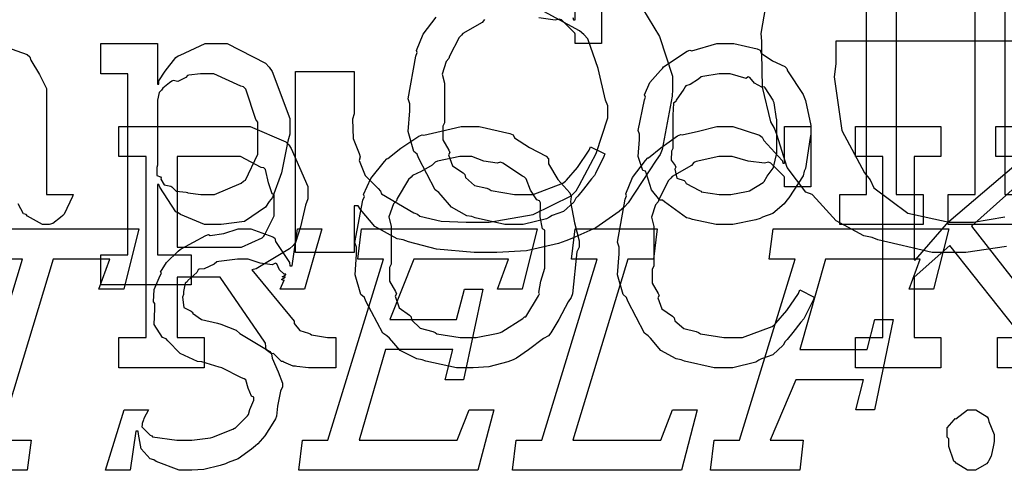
# Model space of a CAD drawing. Extents: x 0 to 8.5, y 0 to 11.
# Tile 321 of 379: x 5.138 to 5.592, y 6.647 to 6.855. Entities that reach past the tile are written whole.
import ezdxf

# ---------------------------------------------------------------- set-up
doc = ezdxf.new("R2010")
doc.units = 0
doc.layers.get('0').update_dxf_attribs({"linetype": 'CONTINUOUS'})

msp = doc.modelspace()

# ---------------------------------------------------------------- linework, layer by layer
at = {"color": 0}
for points in [[(5.51611, 6.77436), (5.52849, 6.77436), (5.52849, 6.87158), (5.51611, 6.87158), (5.51611, 6.88547), (5.54215, 6.88547), (5.54215, 6.77436), (5.55453, 6.77436), (5.55453, 6.76047), (5.51611, 6.76047), (5.51611, 6.77436)], [(5.56614, 6.77436), (5.5785, 6.77436), (5.5785, 6.87158), (5.56614, 6.87158), (5.56614, 6.88547), (5.59218, 6.88547), (5.59218, 6.77436), (5.60454, 6.77436), (5.60454, 6.76047), (5.56614, 6.76047), (5.56614, 6.77436)], [(5.17567, 6.74658), (5.18804, 6.74658), (5.18804, 6.82992), (5.17567, 6.82992), (5.17567, 6.84381), (5.20171, 6.84381), (5.20171, 6.82514), (5.20236, 6.82514), (5.20236, 6.82667), (5.20524, 6.83106), (5.21024, 6.83729), (5.21126, 6.83817), (5.21218, 6.83843), (5.22368, 6.84381), (5.22754, 6.84381), (5.23394, 6.84381), (5.25151, 6.83479), (5.25315, 6.83296), (5.25467, 6.83094), (5.26269, 6.80935), (5.26269, 6.80214), (5.26183, 6.79878), (5.25896, 6.78429), (5.25472, 6.77294), (5.25315, 6.77111), (5.25146, 6.76844), (5.24181, 6.76183), (5.23107, 6.76047), (5.22754, 6.76047), (5.22347, 6.76047), (5.21229, 6.76503), (5.21126, 6.7659), (5.21018, 6.76639), (5.20281, 6.77767), (5.20236, 6.77892), (5.20171, 6.77892), (5.20171, 6.74658), (5.21733, 6.74658), (5.21733, 6.73269), (5.17567, 6.73269), (5.17567, 6.74658)], [(5.46332, 6.76047), (5.45925, 6.76047), (5.44824, 6.76286), (5.44706, 6.76329), (5.44553, 6.76357), (5.43533, 6.77089), (5.43446, 6.77175), (5.43317, 6.77175), (5.42942, 6.77647), (5.42708, 6.78375), (5.42665, 6.785), (5.4254, 6.78538), (5.42318, 6.79178), (5.42383, 6.79958), (5.42383, 6.80214), (5.42318, 6.80371), (5.42617, 6.81782), (5.42665, 6.81907), (5.42622, 6.82015), (5.42865, 6.8259), (5.4336, 6.83143), (5.43446, 6.83231), (5.43494, 6.83306), (5.44581, 6.84033), (5.44706, 6.84076), (5.44803, 6.84039), (5.45947, 6.84381), (5.46332, 6.84381), (5.46733, 6.84381), (5.47814, 6.84131), (5.47939, 6.84076), (5.47999, 6.83942), (5.48519, 6.83589), (5.49089, 6.83328), (5.49175, 6.83231), (5.49208, 6.83122), (5.49929, 6.82036), (5.49978, 6.81907), (5.50028, 6.81754), (5.50282, 6.80599), (5.50282, 6.80214), (5.50256, 6.80057), (5.50028, 6.78629), (5.49978, 6.785), (5.49929, 6.78288), (5.49262, 6.77274), (5.49175, 6.77175), (5.49046, 6.77001), (5.48535, 6.76551), (5.48058, 6.76383), (5.47939, 6.76329), (5.47749, 6.76258), (5.46685, 6.76047), (5.46332, 6.76047)], [(5.22364, 6.77436), (5.22808, 6.77436), (5.24035, 6.77946), (5.24143, 6.78043), (5.24224, 6.78097), (5.24794, 6.79281), (5.24794, 6.79671), (5.24794, 6.80757), (5.24713, 6.80881), (5.24251, 6.82286), (5.24143, 6.82383), (5.24013, 6.82422), (5.22775, 6.82992), (5.22364, 6.82992), (5.22163, 6.82992), (5.21625, 6.82921), (5.2156, 6.82904), (5.21479, 6.82813), (5.21121, 6.82633), (5.20893, 6.82671), (5.20844, 6.82644), (5.20736, 6.82563), (5.20415, 6.82319), (5.20361, 6.82238), (5.20344, 6.8221), (5.20258, 6.82124), (5.20171, 6.81765), (5.20171, 6.81646), (5.20171, 6.78782), (5.20139, 6.78674), (5.2015, 6.78304), (5.20318, 6.78239), (5.20344, 6.78196), (5.20329, 6.78131), (5.20481, 6.77881), (5.2079, 6.77815), (5.20844, 6.77783), (5.20839, 6.77778), (5.21039, 6.77588), (5.21496, 6.77539), (5.2156, 6.77522), (5.21582, 6.77501), (5.22168, 6.77436), (5.22364, 6.77436)], [(5.46332, 6.77436), (5.46599, 6.77436), (5.47319, 6.77567), (5.47396, 6.77588), (5.4745, 6.77604), (5.48085, 6.77979), (5.48133, 6.78022), (5.48133, 6.78022), (5.48269, 6.78271), (5.48546, 6.78635), (5.48568, 6.78694), (5.48568, 6.78694), (5.48719, 6.79329), (5.48719, 6.79542), (5.48719, 6.80886), (5.48703, 6.80908), (5.48589, 6.81651), (5.48568, 6.81711), (5.48546, 6.81771), (5.48182, 6.8234), (5.48133, 6.82383), (5.48025, 6.82374), (5.47683, 6.82553), (5.47472, 6.82818), (5.47396, 6.8284), (5.47299, 6.82764), (5.46571, 6.82992), (5.46332, 6.82992), (5.46056, 6.82992), (5.45301, 6.82867), (5.45226, 6.8284), (5.45111, 6.82742), (5.44715, 6.82497), (5.44526, 6.82428), (5.44488, 6.82383), (5.44433, 6.82275), (5.44075, 6.81776), (5.44054, 6.81711), (5.43946, 6.8164), (5.43924, 6.81076), (5.43924, 6.80886), (5.43924, 6.79542), (5.43864, 6.79432), (5.43842, 6.79015), (5.44032, 6.7876), (5.44054, 6.78694), (5.44011, 6.78592), (5.44103, 6.78185), (5.44439, 6.78076), (5.44488, 6.78022), (5.44532, 6.77929), (5.4515, 6.77615), (5.45226, 6.77588), (5.45231, 6.7755), (5.46056, 6.77436), (5.46332, 6.77436)], [(5.18397, 6.70844), (5.19656, 6.70844), (5.19656, 6.79178), (5.18397, 6.79178), (5.18397, 6.80567), (5.23844, 6.80567), (5.24442, 6.80567), (5.2609, 6.79861), (5.26232, 6.79719), (5.2634, 6.79542), (5.271, 6.77806), (5.271, 6.77225), (5.26992, 6.76942), (5.26768, 6.75944), (5.26535, 6.75222), (5.26426, 6.75076), (5.26264, 6.74929), (5.24724, 6.74013), (5.24517, 6.73969), (5.26471, 6.71604), (5.26471, 6.71496), (5.26731, 6.71169), (5.27138, 6.7105), (5.27208, 6.71018), (5.27279, 6.70975), (5.28006, 6.70844), (5.2825, 6.70844), (5.28401, 6.70844), (5.28401, 6.69456), (5.27339, 6.69456), (5.27138, 6.69456), (5.2659, 6.6951), (5.26535, 6.69521), (5.26421, 6.69532), (5.25993, 6.69715), (5.2595, 6.69738), (5.25896, 6.69743), (5.25549, 6.70074), (5.25515, 6.70107), (5.25435, 6.70101), (5.25179, 6.70275), (5.25157, 6.70583), (5.25125, 6.70628), (5.23063, 6.73622), (5.21089, 6.73622), (5.21089, 6.70844), (5.22325, 6.70844), (5.22325, 6.69456), (5.18397, 6.69456), (5.18397, 6.70844)], [(5.34483, 6.69456), (5.33957, 6.69456), (5.32536, 6.69764), (5.32379, 6.69824), (5.32129, 6.69862), (5.31353, 6.70253), (5.3086, 6.70811), (5.30751, 6.70931), (5.30567, 6.7105), (5.29769, 6.72521), (5.2971, 6.72689), (5.29546, 6.72825), (5.29281, 6.73725), (5.2934, 6.7469), (5.2934, 6.75011), (5.29269, 6.75228), (5.29644, 6.77165), (5.2971, 6.77333), (5.29671, 6.77425), (5.30003, 6.78163), (5.30637, 6.7895), (5.30751, 6.79069), (5.30789, 6.79085), (5.31386, 6.79557), (5.32215, 6.80117), (5.32379, 6.80176), (5.32443, 6.8016), (5.33242, 6.80344), (5.34169, 6.80567), (5.34483, 6.80567), (5.35004, 6.80567), (5.3641, 6.8024), (5.36567, 6.80176), (5.36632, 6.80035), (5.3731, 6.7959), (5.38081, 6.79194), (5.38194, 6.79069), (5.38194, 6.78847), (5.38629, 6.78119), (5.39176, 6.77507), (5.39236, 6.77333), (5.39214, 6.77089), (5.39388, 6.76129), (5.39606, 6.75293), (5.39606, 6.75011), (5.39492, 6.74794), (5.39296, 6.72863), (5.39236, 6.72689), (5.39094, 6.72483), (5.38672, 6.71679), (5.38308, 6.71056), (5.38194, 6.70931), (5.37967, 6.70806), (5.37278, 6.70285), (5.36724, 6.69889), (5.36567, 6.69824), (5.36317, 6.69732), (5.35439, 6.69504), (5.34722, 6.69456), (5.34483, 6.69456)], [(5.46326, 6.69456), (5.45822, 6.69456), (5.44461, 6.69764), (5.44308, 6.69824), (5.44081, 6.69862), (5.43365, 6.70253), (5.42893, 6.70811), (5.4279, 6.70931), (5.42617, 6.7105), (5.41851, 6.72521), (5.41792, 6.72689), (5.41635, 6.72825), (5.41379, 6.73736), (5.41444, 6.74696), (5.41444, 6.75011), (5.41374, 6.75239), (5.41732, 6.77208), (5.41792, 6.77376), (5.41754, 6.77468), (5.42068, 6.78212), (5.42665, 6.78999), (5.42768, 6.79113), (5.42806, 6.79124), (5.43365, 6.79574), (5.44135, 6.80138), (5.44287, 6.80197), (5.44358, 6.80176), (5.45107, 6.8035), (5.45953, 6.80567), (5.4624, 6.80567), (5.4669, 6.80567), (5.47922, 6.80154), (5.48042, 6.80067), (5.48122, 6.79915), (5.48958, 6.78993), (5.48996, 6.78874), (5.49061, 6.78874), (5.49061, 6.80567), (5.50276, 6.80567), (5.50276, 6.77789), (5.49061, 6.77789), (5.49061, 6.78222), (5.4905, 6.78261), (5.48443, 6.78874), (5.48324, 6.78917), (5.48139, 6.78868), (5.4739, 6.78971), (5.46658, 6.79178), (5.46414, 6.79178), (5.46035, 6.79178), (5.45003, 6.78944), (5.44894, 6.78896), (5.44775, 6.7876), (5.43896, 6.78256), (5.43832, 6.78179), (5.43728, 6.78071), (5.43278, 6.77203), (5.43246, 6.77094), (5.43126, 6.76958), (5.42942, 6.76383), (5.4305, 6.7596), (5.4305, 6.75814), (5.4305, 6.74143), (5.42964, 6.73981), (5.42974, 6.73356), (5.43246, 6.72879), (5.43289, 6.72775), (5.43235, 6.72667), (5.43419, 6.72163), (5.43907, 6.71832), (5.43983, 6.71756), (5.44011, 6.71615), (5.44428, 6.71257), (5.45003, 6.71126), (5.45111, 6.71083), (5.45193, 6.71024), (5.46268, 6.70844), (5.46631, 6.70844), (5.47131, 6.70844), (5.48492, 6.71354), (5.48628, 6.71451), (5.48671, 6.71506), (5.49181, 6.72086), (5.49718, 6.72879), (5.49778, 6.73036), (5.50429, 6.72711), (5.50396, 6.72592), (5.50006, 6.71799), (5.49951, 6.71712), (5.49815, 6.7156), (5.49447, 6.71083), (5.49192, 6.70757), (5.49104, 6.70671), (5.49007, 6.70492), (5.48529, 6.70053), (5.48008, 6.69868), (5.47889, 6.69803), (5.47743, 6.69715), (5.46679, 6.69456), (5.46326, 6.69456)], [(5.21089, 6.75011), (5.23693, 6.75011), (5.2404, 6.75011), (5.25, 6.75429), (5.25082, 6.7551), (5.25103, 6.75553), (5.25558, 6.76449), (5.25558, 6.76747), (5.25558, 6.77419), (5.25461, 6.77458), (5.25293, 6.77974), (5.25157, 6.78575), (5.25082, 6.78657), (5.24946, 6.78674), (5.24001, 6.79178), (5.23693, 6.79178), (5.21089, 6.79178), (5.21089, 6.75011)], [(5.34483, 6.70844), (5.34858, 6.70844), (5.35872, 6.71044), (5.35981, 6.71083), (5.36046, 6.7111), (5.37011, 6.71724), (5.37088, 6.71799), (5.37142, 6.71799), (5.37739, 6.72765), (5.37782, 6.72863), (5.37744, 6.72917), (5.37842, 6.73443), (5.38021, 6.74035), (5.38021, 6.74229), (5.38021, 6.75792), (5.37924, 6.75851), (5.3781, 6.764), (5.37819, 6.7704), (5.37782, 6.77138), (5.37663, 6.77181), (5.37369, 6.77632), (5.37164, 6.78147), (5.37088, 6.78222), (5.36996, 6.78267), (5.36089, 6.78879), (5.35981, 6.78917), (5.35829, 6.78868), (5.35215, 6.78971), (5.34663, 6.79178), (5.34483, 6.79178), (5.34104, 6.79178), (5.33074, 6.78961), (5.32964, 6.78917), (5.32829, 6.78787), (5.32324, 6.78483), (5.31933, 6.78299), (5.31858, 6.78222), (5.31739, 6.78114), (5.31222, 6.77246), (5.31185, 6.77138), (5.31054, 6.76997), (5.30843, 6.76406), (5.30946, 6.7595), (5.30946, 6.75792), (5.30946, 6.74229), (5.30865, 6.74067), (5.30871, 6.73443), (5.31142, 6.72971), (5.31185, 6.72863), (5.31131, 6.72743), (5.3131, 6.72217), (5.31782, 6.71875), (5.31858, 6.71799), (5.31879, 6.71658), (5.32286, 6.71272), (5.32856, 6.71126), (5.32964, 6.71083), (5.33051, 6.71024), (5.34125, 6.70844), (5.34483, 6.70844)], [(5.09901, 6.66124), (5.11421, 6.66124), (5.1396, 6.74457), (5.11333, 6.74457), (5.10813, 6.73068), (5.09685, 6.73068), (5.10379, 6.75846), (5.19319, 6.75846), (5.18625, 6.73068), (5.17475, 6.73068), (5.17974, 6.74457), (5.15369, 6.74457), (5.12831, 6.66124), (5.1435, 6.66124), (5.14176, 6.64735), (5.09728, 6.64735), (5.09901, 6.66124)], [(5.21571, 6.64735), (5.21181, 6.64735), (5.20111, 6.65136), (5.20008, 6.65213), (5.1984, 6.65256), (5.19417, 6.65722), (5.19303, 6.66396), (5.19293, 6.66536), (5.19185, 6.66536), (5.18924, 6.64735), (5.17774, 6.64735), (5.18642, 6.67513), (5.19769, 6.67513), (5.19553, 6.67122), (5.19526, 6.67057), (5.19467, 6.66894), (5.19467, 6.6684), (5.1945, 6.66732), (5.19846, 6.66351), (5.19922, 6.66319), (5.19943, 6.66271), (5.21067, 6.66124), (5.21442, 6.66124), (5.21761, 6.66124), (5.22624, 6.66233), (5.22721, 6.66254), (5.2276, 6.66271), (5.23649, 6.66624), (5.23719, 6.66667), (5.23763, 6.66672), (5.24328, 6.67242), (5.24371, 6.67296), (5.24371, 6.67296), (5.24431, 6.67535), (5.2461, 6.67958), (5.2461, 6.68099), (5.24511, 6.68143), (5.24349, 6.68522), (5.24246, 6.68901), (5.24175, 6.68946), (5.24046, 6.68994), (5.23144, 6.6945), (5.23025, 6.69488), (5.22222, 6.69726), (5.22017, 6.69738), (5.21218, 6.70117), (5.2066, 6.70692), (5.20574, 6.7079), (5.204, 6.70844), (5.20019, 6.71442), (5.20053, 6.72174), (5.20053, 6.72418), (5.19987, 6.72483), (5.20025, 6.73053), (5.20301, 6.73703), (5.20356, 6.73807), (5.20318, 6.7385), (5.20594, 6.743), (5.21132, 6.74815), (5.21224, 6.74892), (5.21268, 6.74935), (5.22401, 6.75549), (5.22526, 6.75586), (5.22607, 6.75537), (5.23226, 6.7564), (5.23888, 6.75846), (5.2411, 6.75846), (5.24479, 6.75846), (5.25489, 6.75489), (5.25586, 6.75413), (5.25618, 6.75261), (5.26258, 6.74294), (5.26281, 6.74154), (5.26389, 6.74154), (5.26628, 6.75846), (5.27756, 6.75846), (5.26953, 6.73068), (5.25825, 6.73068), (5.26019, 6.73481), (5.25988, 6.73475), (5.2589, 6.73514), (5.26058, 6.73622), (5.26064, 6.73633), (5.26031, 6.73628), (5.25922, 6.73639), (5.26085, 6.73736), (5.26085, 6.73763), (5.26014, 6.73763), (5.25803, 6.73964), (5.25672, 6.7424), (5.25608, 6.74262), (5.25461, 6.74197), (5.24908, 6.74262), (5.24354, 6.74457), (5.24175, 6.74457), (5.23861, 6.74457), (5.23004, 6.74349), (5.22917, 6.74328), (5.22786, 6.74229), (5.22325, 6.74013), (5.22097, 6.73996), (5.22049, 6.73958), (5.21994, 6.73844), (5.21576, 6.73469), (5.2155, 6.73415), (5.21451, 6.73346), (5.21376, 6.7296), (5.21376, 6.72831), (5.21332, 6.727), (5.21392, 6.72233), (5.21733, 6.7206), (5.2181, 6.72006), (5.21793, 6.71962), (5.222, 6.71679), (5.22949, 6.71506), (5.2309, 6.71463), (5.23807, 6.71181), (5.23964, 6.71029), (5.25353, 6.70199), (5.25435, 6.70096), (5.25467, 6.699), (5.25732, 6.69271), (5.25933, 6.6875), (5.25933, 6.68576), (5.25846, 6.68371), (5.25711, 6.67686), (5.25662, 6.67219), (5.25608, 6.67101), (5.25489, 6.66906), (5.25119, 6.66319), (5.24794, 6.65956), (5.24696, 6.65864), (5.24507, 6.65701), (5.23893, 6.65256), (5.23438, 6.65093), (5.23307, 6.65039), (5.23068, 6.64963), (5.22319, 6.64774), (5.21756, 6.64735), (5.21571, 6.64735)], [(5.26861, 6.66124), (5.28033, 6.66124), (5.30593, 6.74457), (5.294, 6.74457), (5.29574, 6.75846), (5.37668, 6.75846), (5.36974, 6.73068), (5.35846, 6.73068), (5.36344, 6.74457), (5.31982, 6.74457), (5.30875, 6.71679), (5.33957, 6.71679), (5.34326, 6.73068), (5.35172, 6.73068), (5.34283, 6.68901), (5.33436, 6.68901), (5.33783, 6.7029), (5.30681, 6.7029), (5.29465, 6.66124), (5.33979, 6.66124), (5.34543, 6.67513), (5.35672, 6.67513), (5.34933, 6.64735), (5.26687, 6.64735), (5.26861, 6.66124)], [(5.36708, 6.66124), (5.37879, 6.66124), (5.4044, 6.74457), (5.39247, 6.74457), (5.39421, 6.75846), (5.43197, 6.75846), (5.43024, 6.74457), (5.41851, 6.74457), (5.39312, 6.66124), (5.43371, 6.66124), (5.43913, 6.67513), (5.45042, 6.67513), (5.44325, 6.64735), (5.36535, 6.64735), (5.36708, 6.66124)], [(5.45828, 6.66124), (5.47, 6.66124), (5.49561, 6.74457), (5.48367, 6.74457), (5.4854, 6.75846), (5.56635, 6.75846), (5.5594, 6.73068), (5.54812, 6.73068), (5.55311, 6.74457), (5.5095, 6.74457), (5.49778, 6.7029), (5.52881, 6.7029), (5.53228, 6.71679), (5.54075, 6.71679), (5.53207, 6.67513), (5.5236, 6.67513), (5.52707, 6.68901), (5.49582, 6.68901), (5.4841, 6.66124), (5.49929, 6.66124), (5.49778, 6.64735), (5.45654, 6.64735), (5.45828, 6.66124)], [(5.57688, 6.64735), (5.57497, 6.64735), (5.56972, 6.65061), (5.56928, 6.65126), (5.56874, 6.65158), (5.56646, 6.65836), (5.56646, 6.6606), (5.56646, 6.66189), (5.56569, 6.66254), (5.56565, 6.66689), (5.56879, 6.67057), (5.56928, 6.67122), (5.56967, 6.67106), (5.57503, 6.67513), (5.57688, 6.67513), (5.57878, 6.67513), (5.58399, 6.67188), (5.58447, 6.67122), (5.58475, 6.66976), (5.58729, 6.6639), (5.58729, 6.66189), (5.58729, 6.6606), (5.58692, 6.65896), (5.58594, 6.65392), (5.5849, 6.65192), (5.58447, 6.65126), (5.58382, 6.65028), (5.57861, 6.64735), (5.57688, 6.64735)]]:
    msp.add_lwpolyline(points, close=True, dxfattribs=at)
for points in [[(5.59299, 6.75038), (5.57417, 6.74761), (5.56793, 6.74761), (5.56793, 6.74761), (5.55871, 6.74761), (5.53375, 6.75342), (5.53103, 6.75456), (5.52729, 6.75521), (5.51443, 6.76221), (5.50532, 6.77225), (5.50347, 6.77431), (5.50054, 6.77533), (5.49192, 6.78668), (5.48708, 6.80192), (5.48611, 6.8049), (5.48438, 6.80778), (5.48058, 6.82368), (5.48025, 6.83957), (5.48025, 6.84483), (5.47999, 6.84847), (5.48568, 6.8814)], [(5.40631, 6.87158), (5.40631, 6.84381), (5.39415, 6.84381), (5.39415, 6.84814), (5.39404, 6.84853), (5.38797, 6.85465), (5.38678, 6.85508), (5.38493, 6.8546), (5.37744, 6.85563)], [(5.39312, 6.85585), (5.3935, 6.85465), (5.39415, 6.85465), (5.39415, 6.87158)], [(5.42269, 6.86442), (5.433, 6.847), (5.43901, 6.82878), (5.43901, 6.82269), (5.43886, 6.81956), (5.43431, 6.79508), (5.43338, 6.79275), (5.43158, 6.79015), (5.41868, 6.7704), (5.41689, 6.76867), (5.41444, 6.76644), (5.40375, 6.7589), (5.39264, 6.75401), (5.38997, 6.75304), (5.38661, 6.75168), (5.37185, 6.74832), (5.35807, 6.74761), (5.35351, 6.74761), (5.35351, 6.74761), (5.34771, 6.74761), (5.33029, 6.74908), (5.31739, 6.7525), (5.31489, 6.75347), (5.31218, 6.75396), (5.30197, 6.7596), (5.29525, 6.76747), (5.29428, 6.7691), (5.29232, 6.7691), (5.29232, 6.74761), (5.2654, 6.74761), (5.2654, 6.83094), (5.29232, 6.83094), (5.29232, 6.81142), (5.29167, 6.80897), (5.29199, 6.80013), (5.29465, 6.79318), (5.29514, 6.79167), (5.29471, 6.78999), (5.29753, 6.78299), (5.30339, 6.77701), (5.30447, 6.77582), (5.30501, 6.77468), (5.31982, 6.76585), (5.32161, 6.76519), (5.32264, 6.76426), (5.33242, 6.76199), (5.34397, 6.7615), (5.34787, 6.7615), (5.3546, 6.7615), (5.37489, 6.76514), (5.39236, 6.77365), (5.39475, 6.77604), (5.39606, 6.77849), (5.40397, 6.79313), (5.40929, 6.80963), (5.40929, 6.81511), (5.40815, 6.81765), (5.40479, 6.83236), (5.40007, 6.84592), (5.39822, 6.84788), (5.39615, 6.84961), (5.3674, 6.86546)], [(5.35249, 6.85487), (5.35129, 6.85351), (5.3425, 6.84847), (5.34185, 6.84771), (5.34082, 6.84663), (5.33632, 6.83794), (5.33599, 6.83686), (5.33479, 6.8355), (5.33296, 6.82975), (5.33404, 6.82553), (5.33404, 6.82406), (5.33404, 6.80735), (5.33317, 6.80572), (5.33328, 6.79949), (5.33599, 6.79471), (5.33643, 6.79368), (5.33589, 6.79258), (5.33772, 6.78754), (5.34261, 6.78424), (5.34337, 6.78347), (5.34364, 6.78207), (5.34782, 6.77849), (5.35357, 6.77718), (5.35465, 6.77675), (5.35547, 6.77615), (5.36621, 6.77436), (5.36985, 6.77436), (5.37483, 6.77436), (5.38846, 6.77946), (5.38981, 6.78043), (5.39025, 6.78097), (5.39535, 6.78678), (5.40072, 6.79471), (5.40132, 6.79628), (5.40782, 6.79303), (5.4075, 6.79183), (5.4036, 6.7839), (5.40306, 6.78304), (5.40169, 6.78153), (5.398, 6.77675), (5.39546, 6.77349), (5.39458, 6.77263), (5.39361, 6.77083), (5.38883, 6.76644), (5.38363, 6.7646), (5.38243, 6.76394), (5.38097, 6.76307), (5.37033, 6.76047), (5.36681, 6.76047), (5.36681, 6.76047), (5.36176, 6.76047), (5.34814, 6.76357), (5.34663, 6.76417), (5.34435, 6.76454), (5.33718, 6.76844), (5.33247, 6.77403), (5.33143, 6.77522), (5.32969, 6.77642), (5.32206, 6.79113), (5.32146, 6.79281), (5.31988, 6.79417), (5.31733, 6.80328), (5.31799, 6.81288), (5.31799, 6.81603), (5.31728, 6.81831), (5.32086, 6.838), (5.32146, 6.83968), (5.32107, 6.8406), (5.32422, 6.84804), (5.33018, 6.8559)], [(5.12722, 6.84381), (5.14171, 6.83876), (5.14301, 6.83772), (5.14344, 6.8361), (5.14746, 6.82958), (5.15061, 6.82303), (5.15061, 6.82081), (5.15061, 6.77436), (5.16297, 6.77436), (5.16254, 6.77344), (5.15869, 6.76531), (5.15821, 6.7646), (5.15701, 6.76378), (5.1536, 6.76101), (5.15181, 6.76047), (5.15126, 6.76047), (5.14876, 6.76047), (5.14182, 6.76426), (5.14128, 6.76503), (5.14008, 6.7654), (5.13764, 6.77001)], [(5.64735, 6.84483), (5.51432, 6.84483), (5.51432, 6.83442), (5.51351, 6.8285), (5.51708, 6.80371), (5.5275, 6.78429), (5.53017, 6.78103), (5.5319, 6.77735), (5.54747, 6.76568), (5.56651, 6.7615), (5.57292, 6.7615), (5.57769, 6.7615), (5.59218, 6.76406)], [(5.62847, 6.69456), (5.58876, 6.69456), (5.58876, 6.70844), (5.60047, 6.70844), (5.56685, 6.75076), (5.55035, 6.73622), (5.55035, 6.70844), (5.56272, 6.70844), (5.56272, 6.69456), (5.52344, 6.69456), (5.52344, 6.70844), (5.52344, 6.70844), (5.53603, 6.70844), (5.53603, 6.79178), (5.52344, 6.79178), (5.52344, 6.80567), (5.56272, 6.80567), (5.56272, 6.79178), (5.55035, 6.79178), (5.55035, 6.74425), (5.551, 6.74425), (5.5664, 6.76183), (5.60157, 6.79178), (5.58811, 6.79178), (5.58811, 6.80567), (5.62392, 6.80567)], [(5.61285, 6.79178), (5.57682, 6.75965), (5.61697, 6.70844)]]:
    msp.add_lwpolyline(points, dxfattribs=at)

doc.saveas('drawing.dxf')
